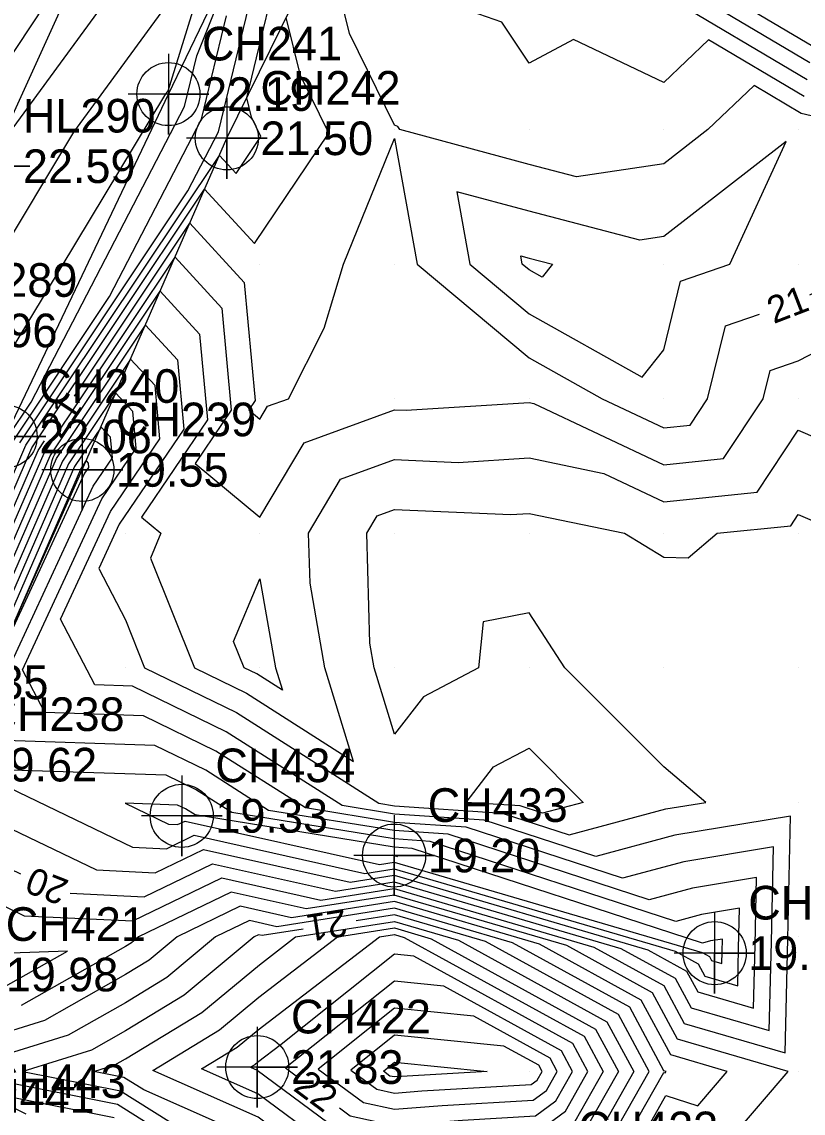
# Model space of a CAD drawing. Extents: x 2531902 to 2533249, y 715219 to 716099.
# Drawn here: x 2532912.3 to 2532970.4, y 715636.9 to 715718 of the extents above; entities that cross this region are included whole.
import ezdxf

# ---------------------------------------------------------------- set-up
doc = ezdxf.new("R2010")
doc.units = 0
for name, color, linetype in [('DTM Contours Major', 7, 'Continuous'), ('DTM Contours Major Text', 7, 'Continuous'), ('DTM Contours Minor', 7, 'Continuous'), ('Exist DTM Breakline', 7, 'Continuous'), ('Exist DTM Breakline Cogo Elevation', 7, 'Continuous'), ('Exist DTM Breakline Cogo Number', 7, 'Continuous'), ('Exist DTM Breakline Cogo Point CELL', 7, 'Continuous'), ('Exist DTM QL2 LIDAR Elevation Point', 7, 'Continuous'), ('Exist DTM Regular Point CELL', 7, 'Continuous'), ('Exist DTM Regular Point Cogo Elevation', 7, 'Continuous'), ('Exist DTM Regular Point Cogo Number', 7, 'Continuous'), ('Exist Roads Soil', 7, 'Continuous'), ('Exist Roads Soil Cogo Elevation', 7, 'Continuous'), ('Exist Roads Soil Cogo Number', 7, 'Continuous'), ('Exist Roads Soil Cogo Point CELL', 7, 'Continuous')]:
    doc.layers.add(name, color=color, linetype=linetype)

msp = doc.modelspace()

# ---------------------------------------------------------------- linework, layer by layer
at = {"layer": 'DTM Contours Major'}
for points in [[(2532970.856, 715697.717), (2532971.795, 715698.205), (2532974.612, 715700), (2532975.748, 715704.252), (2532975.312, 715710), (2532970.212, 715711.204), (2532966.729, 715713.271), (2532963.286, 715710), (2532960, 715707.45), (2532953.513, 715706.487), (2532950, 715707.407), (2532940.393, 715710), (2532940.236, 715710.236), (2532940, 715710.321), (2532936.643, 715717.131), (2532934.885, 715724.299), (2532936.345, 715730.32), (2532939.193, 715737.437), (2532939.431, 715738.162), (2532939.468, 715738.252), (2532945.915, 715753.529), (2532946.046, 715753.783)], [(2532899.316, 715657.77), (2532900.23, 715659.585), (2532902.726, 715664.605), (2532910.99, 715686.54), (2532911.245, 715687.125), (2532912.989, 715689.737), (2532924.401, 715711.724), (2532925.313, 715715.483), (2532928.958, 715724.59), (2532933.286, 715738.587), (2532933.647, 715739.225), (2532933.706, 715739.409), (2532936.096, 715745.292), (2532938.451, 715749.435)], [(2532916.219, 715690.198), (2532924.786, 715703.035), (2532928.831, 715698.645), (2532929.632, 715689.853), (2532929.17, 715689.17), (2532930, 715688.482), (2532930.564, 715689.436), (2532932.112, 715690), (2532934.76, 715695.24), (2532936.217, 715700), (2532940, 715709.336), (2532941.678, 715700), (2532950, 715693.045), (2532955.432, 715690), (2532960, 715687.843), (2532961.957, 715688.043), (2532963.254, 715690), (2532964.586, 715695.414), (2532967.129, 715696.287)], [(2532939.988, 715658.51), (2532933.377, 715659.58), (2532926.732, 715663.815), (2532921.357, 715666.432), (2532914.008, 715666.673), (2532912.354, 715669.857), (2532918.258, 715682.561), (2532920.797, 715686.31), (2532920.547, 715689.049), (2532919.287, 715690.417), (2532915.774, 715685.153), (2532907.66, 715666.555), (2532906.353, 715663.086), (2532903.707, 715657.764), (2532908.498, 715656.48), (2532912.217, 715654.693)], [(2532909.325, 715676.547), (2532913.51, 715686.139), (2532913.998, 715686.871)], [(2532915.893, 715653.241), (2532921.383, 715652.973), (2532926.483, 715655.442), (2532935.606, 715653.401), (2532939.978, 715654.087), (2532956.82, 715649.146), (2532960.86, 715646.926), (2532962.04, 715644.737), (2532967.849, 715643.043), (2532968.012, 715649.614), (2532968.161, 715656.683), (2532961.491, 715655.587), (2532956.938, 715654.36), (2532945.317, 715658.155), (2532939.988, 715658.51)], [(2532930.163, 715650.099), (2532929.898, 715650.158), (2532929.571, 715650), (2532924.378, 715645.678), (2532920, 715643.017), (2532917.483, 715641.592), (2532912.377, 715640), (2532919.647, 715638.57), (2532924.48, 715635.52), (2532929.94, 715633.104), (2532931.756, 715631.756), (2532939.999, 715630), (2532940, 715630), (2532940.001, 715629.999), (2532940.005, 715630), (2532950.352, 715630.619), (2532952.209, 715631.564), (2532955.506, 715633.97), (2532958.913, 715640), (2532956.632, 715644.23), (2532946.757, 715649.657), (2532939.991, 715651.642), (2532937.153, 715651.196)], [(2532933.202, 715650.576), (2532930.163, 715650.099)], [(2532952.405, 715641.534), (2532943.661, 715646.339), (2532940, 715646.706), (2532931.895, 715640.259), (2532932.69, 715639.669)], [(2532935.903, 715637.286), (2532936.697, 715636.697), (2532940, 715635.993), (2532945.045, 715636.386), (2532950.474, 715636.702), (2532951.996, 715637.813), (2532953.232, 715640), (2532952.405, 715641.534)]]:
    msp.add_lwpolyline(points, dxfattribs=at)
at = {"layer": 'DTM Contours Minor'}
for points in [[(2532910.784, 715692.397), (2532922.922, 715712.526), (2532923.186, 715712.886), (2532930.858, 715737.702)], [(2532909.836, 715712.944), (2532918.233, 715725.627)], [(2532910.432, 715708.479), (2532922.688, 715725.206)], [(2532909.991, 715680.544), (2532912.604, 715686.533), (2532926.986, 715708.082), (2532928.227, 715706.735), (2532930.072, 715709.483), (2532929.367, 715710.913), (2532929.014, 715712.352), (2532931.932, 715724.385)], [(2532912.151, 715686.73), (2532924.64, 715705.444), (2532926.914, 715709.823), (2532929.726, 715721.418)], [(2532963.24, 715720.866), (2532971.094, 715716.205), (2532977.267, 715714.747), (2532984.741, 715709.391), (2532990.644, 715701.611), (2532998.38, 715700), (2533000, 715697.965), (2533001.452, 715698.548), (2533002.138, 715700), (2533002.477, 715702.477), (2533000, 715701.768), (2532998.808, 715709.695)], [(2532970.433, 715712.454), (2532963.332, 715716.668), (2532960, 715713.502), (2532953.309, 715716.691), (2532950, 715714.929), (2532947.976, 715717.976), (2532942.283, 715720)], [(2532970.653, 715713.705), (2532960.031, 715720.008)], [(2532970.873, 715714.955), (2532961.635, 715720.437)], [(2532909.658, 715678.546), (2532913.057, 715686.336), (2532925.886, 715705.559), (2532929.597, 715701.531), (2532935.113, 715709.745), (2532933.005, 715714.022), (2532931.949, 715718.326)], [(2532910.319, 715700.108), (2532916.168, 715709.807), (2532922.937, 715719.046)], [(2532911.698, 715686.927), (2532918.814, 715697.59), (2532925.658, 715710.774), (2532927.519, 715718.451)], [(2532961.256, 715698.744), (2532964.917, 715700), (2532969.109, 715709.109), (2532960, 715702.041), (2532958.223, 715701.777), (2532950, 715703.93), (2532944.617, 715705.383), (2532945.585, 715700), (2532950, 715696.31), (2532958.398, 715691.602), (2532960, 715693.636), (2532961.256, 715698.744)], [(2532908.992, 715674.549), (2532913.962, 715685.942), (2532923.687, 715700.512), (2532927.174, 715696.726), (2532927.865, 715689.144), (2532925.184, 715685.184), (2532930, 715681.188), (2532933.277, 715686.723), (2532940, 715689.175), (2532940.864, 715689.136), (2532950, 715689.722), (2532950.351, 715689.649), (2532960, 715685.094), (2532964.451, 715685.549), (2532967.402, 715690), (2532967.915, 715692.085), (2532970, 715692.801), (2532974.739, 715695.261)], [(2532950, 715699.575), (2532949.491, 715700), (2532949.38, 715700.62), (2532950, 715700.453), (2532951.73, 715700), (2532950.968, 715699.032), (2532950, 715699.575)], [(2532908.659, 715672.55), (2532914.415, 715685.745), (2532922.587, 715697.988), (2532925.517, 715694.807), (2532926.098, 715688.436), (2532921.197, 715681.197), (2532922.639, 715680), (2532921.857, 715678.143), (2532925.129, 715670), (2532929.003, 715668.114), (2532936.954, 715663.046), (2532934.823, 715670), (2532933.72, 715676.28), (2532933.615, 715680), (2532935.99, 715684.01), (2532940, 715685.473), (2532944.739, 715685.261), (2532950, 715685.599), (2532955.56, 715684.44), (2532960, 715682.344), (2532966.946, 715683.054), (2532970, 715687.661), (2532974.133, 715685.867)], [(2532908.326, 715670.552), (2532914.868, 715685.548), (2532921.487, 715695.464), (2532923.86, 715692.888), (2532924.331, 715687.727), (2532919.549, 715680.664), (2532918.018, 715677.371), (2532920, 715673.555), (2532921.428, 715670), (2532928.246, 715666.681), (2532938.843, 715659.927), (2532939.998, 715659.74), (2532947.988, 715659.207), (2532952.981, 715657.577), (2532960.164, 715659.514), (2532963.124, 715660), (2532960, 715662.648), (2532952.654, 715670), (2532950, 715674.096), (2532946.583, 715673.417), (2532946.246, 715670), (2532942.152, 715667.848), (2532940, 715665.062), (2532938.487, 715670), (2532938.165, 715671.835), (2532937.934, 715680), (2532938.703, 715681.297), (2532940, 715681.771), (2532948.613, 715681.387), (2532950, 715681.475), (2532957.08, 715680), (2532960, 715678.232), (2532961.831, 715678.169), (2532963.968, 715680), (2532969.44, 715680.56), (2532970, 715681.404), (2532973.235, 715680)], [(2532939.993, 715659.125), (2532936.11, 715659.753), (2532927.489, 715665.248), (2532920.516, 715668.643), (2532917.721, 715668.734), (2532915.186, 715673.614), (2532918.903, 715681.612), (2532922.564, 715687.019), (2532922.204, 715690.969), (2532920.387, 715692.941), (2532915.321, 715685.35), (2532907.993, 715668.553)], [(2532909.522, 715666.101), (2532917.613, 715683.51), (2532919.03, 715685.602), (2532918.89, 715687.13), (2532918.187, 715687.893), (2532916.227, 715684.956), (2532907.327, 715664.556)], [(2532910.124, 715669.732), (2532916.68, 715684.759), (2532917.088, 715685.37), (2532917.234, 715685.211), (2532917.263, 715684.893), (2532916.968, 715684.458), (2532910.124, 715669.732)], [(2532929.76, 715669.547), (2532928.829, 715670), (2532928.042, 715671.958), (2532930, 715676.602), (2532931.16, 715670), (2532931.672, 715668.328), (2532929.76, 715669.547)], [(2532939.983, 715657.895), (2532930.644, 715659.406), (2532925.975, 715662.382), (2532922.198, 715664.221), (2532910.296, 715664.611)], [(2532949.324, 715659.733), (2532945.324, 715660), (2532947.361, 715662.639), (2532950, 715664.026), (2532954.023, 715660), (2532951.002, 715659.185), (2532949.324, 715659.733)], [(2532939.978, 715657.28), (2532927.911, 715659.233), (2532925.217, 715660.95), (2532923.039, 715662.01), (2532908.438, 715662.489), (2532920.53, 715656.678), (2532923.05, 715656.555), (2532925.116, 715657.556), (2532937.784, 715654.722), (2532939.973, 715655.065), (2532960.845, 715648.942), (2532962.551, 715648.005), (2532963.049, 715647.081), (2532965.501, 715646.365), (2532965.57, 715649.139), (2532965.633, 715652.123), (2532962.817, 715651.661), (2532960.895, 715651.143), (2532942.647, 715657.102), (2532939.978, 715657.28)], [(2532939.973, 715656.665), (2532925.178, 715659.06), (2532924.46, 715659.517), (2532923.88, 715659.799), (2532919.992, 715659.927), (2532923.212, 715658.379), (2532923.883, 715658.346), (2532924.433, 715658.613), (2532938.872, 715655.382), (2532939.97, 715655.554), (2532962.858, 715648.84), (2532963.396, 715648.544), (2532963.553, 715648.252), (2532964.327, 715648.027), (2532964.349, 715648.902), (2532964.369, 715649.843), (2532963.48, 715649.698), (2532962.874, 715649.534), (2532941.311, 715656.576), (2532939.973, 715656.665)], [(2532907.719, 715659.845), (2532917.848, 715654.977), (2532922.217, 715654.764), (2532925.8, 715656.499), (2532936.695, 715654.061), (2532939.976, 715654.576), (2532958.833, 715649.044), (2532961.705, 715647.465), (2532962.544, 715645.909), (2532966.675, 715644.704), (2532966.791, 715649.376), (2532966.897, 715654.403), (2532962.154, 715653.624), (2532958.917, 715652.751), (2532943.982, 715657.628), (2532939.983, 715657.895)], [(2532909.278, 715653.116), (2532912.484, 715651.575), (2532920.55, 715651.182), (2532927.166, 715654.386), (2532934.518, 715652.74), (2532939.981, 715653.598), (2532954.808, 715649.248), (2532960.014, 715646.387), (2532961.535, 715643.566), (2532969.024, 715641.381), (2532969.233, 715649.851), (2532969.425, 715658.962), (2532960.827, 715657.551), (2532954.959, 715655.968), (2532946.653, 715658.681), (2532939.993, 715659.125)], [(2532940.23, 715655.966), (2532939.976, 715656.049), (2532939.968, 715656.05), (2532939.82, 715656.074), (2532939.961, 715656.042), (2532939.968, 715656.043), (2532940.23, 715655.966)], [(2532956.91, 715632.432), (2532960.171, 715638.204), (2532962.545, 715637.455), (2532964.717, 715640), (2532960.526, 715641.223), (2532958.323, 715645.308), (2532950.782, 715649.453), (2532939.986, 715652.62), (2532932.34, 715651.42), (2532928.532, 715652.272), (2532923.84, 715650), (2532921.756, 715648.266), (2532920, 715647.199), (2532913.994, 715643.798), (2532909.535, 715642.408)], [(2532964.985, 715635.015), (2532969.239, 715640), (2532961.031, 715642.394), (2532959.169, 715645.848), (2532952.795, 715649.35), (2532939.983, 715653.109), (2532933.429, 715652.08), (2532927.849, 715653.329), (2532920.974, 715650), (2532920.445, 715649.56), (2532920, 715649.289), (2532912.249, 715644.902)], [(2532956.208, 715633.201), (2532960.007, 715639.925), (2532960.106, 715639.894), (2532960.196, 715640), (2532960.022, 715640.051), (2532957.478, 715644.769), (2532948.77, 715649.555), (2532939.989, 715652.131), (2532931.252, 715650.759)], [(2532931.252, 715650.759), (2532929.215, 715651.215), (2532926.705, 715650), (2532923.067, 715646.972), (2532920, 715645.108), (2532915.738, 715642.695), (2532909.835, 715640.855), (2532905.327, 715643.664), (2532909.804, 715639.695), (2532910.56, 715639.319), (2532919.402, 715637.58), (2532927.586, 715632.414)], [(2532939.994, 715651.153), (2532944.745, 715649.759), (2532955.787, 715643.691), (2532957.777, 715640), (2532954.804, 715634.738), (2532951.14, 715632.064), (2532951.081, 715632.061), (2532940, 715631.198), (2532932.744, 715632.744), (2532929.906, 715634.85), (2532921.375, 715638.625), (2532919.892, 715639.561), (2532917.66, 715640), (2532919.227, 715640.489), (2532920, 715640.926), (2532925.689, 715644.384), (2532929.957, 715647.936), (2532932.651, 715650), (2532939.994, 715651.153)], [(2532939.996, 715650.664), (2532942.732, 715649.861), (2532954.941, 715643.152), (2532956.641, 715640), (2532954.102, 715635.507), (2532950.973, 715633.224), (2532949.572, 715633.142), (2532940, 715632.397), (2532933.732, 715633.732), (2532929.872, 715636.597), (2532922.027, 715640.067), (2532927, 715643.09), (2532929.907, 715645.509), (2532935.768, 715650), (2532939.996, 715650.664)], [(2532939.999, 715650.175), (2532940.719, 715649.963), (2532954.096, 715642.612), (2532955.504, 715640), (2532953.4, 715636.276), (2532950.807, 715634.383), (2532948.063, 715634.223), (2532940, 715633.596), (2532934.721, 715634.721), (2532929.838, 715638.343), (2532925.667, 715640.189), (2532928.311, 715641.796), (2532929.856, 715643.082), (2532938.886, 715650), (2532939.999, 715650.175)], [(2532915.694, 715648.943), (2532909.36, 715648.713), (2532905.093, 715647.91), (2532908.935, 715645.516), (2532910.504, 715646.005), (2532915.694, 715648.943)], [(2532953.25, 715642.073), (2532941.432, 715648.568), (2532940, 715648.711), (2532931.576, 715642.011), (2532929.806, 715640.655), (2532929.621, 715640.501), (2532929.306, 715640.31), (2532929.804, 715640.089), (2532935.709, 715635.709), (2532940, 715634.794), (2532946.554, 715635.304), (2532950.64, 715635.543), (2532952.698, 715637.045), (2532954.368, 715640), (2532953.25, 715642.073)], [(2532951.559, 715640.995), (2532945.889, 715644.111), (2532940, 715644.7), (2532934.319, 715640.182), (2532937.685, 715637.685), (2532940, 715637.191), (2532943.536, 715637.467), (2532950.307, 715637.862), (2532951.295, 715638.582), (2532952.096, 715640), (2532951.559, 715640.995)], [(2532950.714, 715640.455), (2532948.118, 715641.882), (2532940, 715642.694), (2532936.744, 715640.104), (2532938.673, 715638.673), (2532940, 715638.39), (2532942.027, 715638.548), (2532950.141, 715639.021), (2532950.593, 715639.351), (2532950.959, 715640), (2532950.714, 715640.455)], [(2532939.661, 715639.661), (2532939.168, 715640.027), (2532940, 715640.688), (2532946.881, 715640), (2532940.518, 715639.629), (2532940, 715639.589), (2532939.661, 715639.661)], [(2532909.09, 715638.585), (2532912.594, 715636.841)], [(2532911.577, 715638.08), (2532919.158, 715636.589)]]:
    msp.add_lwpolyline(points, dxfattribs=at)
at = {"layer": 'Exist DTM Breakline'}
for points in [[(2532886.275, 715647.711), (2532887.831, 715646.823), (2532890.152, 715647.097), (2532894.459, 715651.173), (2532901.375, 715665.171), (2532911.098, 715687.189), (2532923.196, 715712.636), (2532936.336, 715739.896), (2532954.94, 715777.133), (2532972.649, 715814.175), (2532988.133, 715846.379), (2533005.236, 715879.474), (2533025.701, 715915.803), (2533049.322, 715952.267)], [(2532892.987, 715644.659), (2532898.123, 715649.312), (2532907.034, 715662.801), (2532916.799, 715684.707), (2532927.539, 715709.351), (2532941.275, 715737.303), (2532958.469, 715775.089), (2532977.032, 715811.003), (2532993.183, 715843.422), (2533009.96, 715876.258), (2533030.503, 715912.872), (2533054.575, 715948.316)]]:
    msp.add_lwpolyline(points, dxfattribs=at)
at = {"layer": 'Exist DTM Breakline Cogo Point CELL'}
for points in [[(2532923.196, 715715.636), (2532923.196, 715709.636), (2532923.196, 715712.636), (2532926.196, 715712.636), (2532920.196, 715712.636)], [(2532927.539, 715712.351), (2532927.539, 715706.351), (2532927.539, 715709.351), (2532930.539, 715709.351), (2532924.539, 715709.351)], [(2532911.098, 715690.189), (2532911.098, 715684.189), (2532911.098, 715687.189), (2532914.098, 715687.189), (2532908.098, 715687.189)], [(2532916.799, 715687.707), (2532916.799, 715681.707), (2532916.799, 715684.707), (2532919.799, 715684.707), (2532913.799, 715684.707)]]:
    msp.add_lwpolyline(points, dxfattribs=at)
for centre in [(2532923.196, 715712.636), (2532927.539, 715709.351), (2532911.098, 715687.189), (2532916.799, 715684.707)]:
    msp.add_circle(centre, 2.344, dxfattribs=at)
at = {"layer": 'Exist DTM QL2 LIDAR Elevation Point'}
for p, q in [((2532940, 715710), (2532940, 715710)), ((2532950, 715710), (2532950, 715710)), ((2532960, 715710), (2532960, 715710)), ((2532970, 715710), (2532970, 715710)), ((2532930, 715700), (2532930, 715700)), ((2532940, 715700), (2532940, 715700)), ((2532950, 715700), (2532950, 715700)), ((2532960, 715700), (2532960, 715700)), ((2532970, 715700), (2532970, 715700)), ((2532930, 715690), (2532930, 715690)), ((2532940, 715690), (2532940, 715690)), ((2532950, 715690), (2532950, 715690)), ((2532960, 715690), (2532960, 715690)), ((2532970, 715690), (2532970, 715690)), ((2532920, 715680), (2532920, 715680)), ((2532930, 715680), (2532930, 715680)), ((2532940, 715680), (2532940, 715680)), ((2532950, 715680), (2532950, 715680)), ((2532960, 715680), (2532960, 715680)), ((2532970, 715680), (2532970, 715680)), ((2532920, 715670), (2532920, 715670)), ((2532930, 715670), (2532930, 715670)), ((2532940, 715670), (2532940, 715670)), ((2532950, 715670), (2532950, 715670)), ((2532960, 715670), (2532960, 715670)), ((2532970, 715670), (2532970, 715670)), ((2532940, 715660), (2532940, 715660)), ((2532950, 715660), (2532950, 715660)), ((2532960, 715660), (2532960, 715660)), ((2532970, 715660), (2532970, 715660)), ((2532920, 715650), (2532920, 715650)), ((2532930, 715650), (2532930, 715650)), ((2532940, 715650), (2532940, 715650)), ((2532970, 715650), (2532970, 715650)), ((2532920, 715640), (2532920, 715640)), ((2532940, 715640), (2532940, 715640)), ((2532950, 715640), (2532950, 715640)), ((2532960, 715640), (2532960, 715640)), ((2532970, 715640), (2532970, 715640))]:
    msp.add_line(p, q, dxfattribs=at)
at = {"layer": 'Exist DTM Regular Point CELL'}
for points in [[(2532924.186, 715661.997), (2532924.186, 715655.997), (2532924.186, 715658.997), (2532927.186, 715658.997), (2532921.186, 715658.997)], [(2532939.968, 715659.046), (2532939.968, 715653.046), (2532939.968, 715656.046), (2532942.968, 715656.046), (2532936.968, 715656.046)], [(2532963.786, 715651.792), (2532963.786, 715645.792), (2532963.786, 715648.792), (2532966.786, 715648.792), (2532960.786, 715648.792)], [(2532929.799, 715643.326), (2532929.799, 715637.326), (2532929.799, 715640.326), (2532932.799, 715640.326), (2532926.799, 715640.326)]]:
    msp.add_lwpolyline(points, dxfattribs=at)
for centre in [(2532924.186, 715658.997), (2532939.968, 715656.046), (2532963.786, 715648.792), (2532929.799, 715640.326)]:
    msp.add_circle(centre, 2.344, dxfattribs=at)
at = {"layer": 'Exist Roads Soil'}
msp.add_lwpolyline([(2532882.435, 715649.375), (2532884.446, 715653.582), (2532893.832, 715673.236), (2532904.082, 715695.07), (2532909.886, 715707.279), (2532923.655, 715737.545), (2532935.371, 715761.586), (2532947.639, 715787.122), (2532960.723, 715812.473), (2532979.299, 715846.297), (2532995.343, 715875.457), (2533008.573, 715897.69), (2533027.701, 715928.616), (2533038.596, 715945.654), (2533044.798, 715955.275)], dxfattribs=at)
at = {"layer": 'Exist Roads Soil Cogo Point CELL'}
msp.add_lwpolyline([(2532909.886, 715704.279), (2532909.886, 715710.279), (2532909.886, 715707.279), (2532912.886, 715707.279), (2532906.886, 715707.279)], dxfattribs=at)

# ---------------------------------------------------------------- texts
at = {"layer": 'DTM Contours Major Text'}
for s, rotation, p in [('21', 20.99024, (2532968.173, 715695.54)), ('21', 56.28006, (2532915.223, 715686.905)), ('20', 158.44069, (2532915.903, 715654.158)), ('21', 188.92307, (2532936.298, 715652.074)), ('22', 323.4279, (2532932.392, 715638.645))]:
    msp.add_text(s, height=2, rotation=rotation, dxfattribs=at).set_placement(p)
at = {"layer": 'Exist DTM Breakline Cogo Elevation'}
for s, p in [('22.19', (2532925.696, 715711.386)), ('21.50', (2532930.039, 715708.101)), ('22.06', (2532913.598, 715685.939)), ('19.55', (2532919.299, 715683.457)), ('19.62', (2532909.534, 715661.551))]:
    msp.add_text(s, height=2.5, dxfattribs=at).set_placement(p)
at = {"layer": 'Exist DTM Breakline Cogo Number'}
for s, p in [('CH241', (2532925.696, 715715.136)), ('CH242', (2532930.039, 715711.851)), ('CH240', (2532913.598, 715689.689)), ('CH239', (2532919.299, 715687.207)), ('CH235', (2532903.875, 715667.671)), ('CH238', (2532909.534, 715665.301)), ('CH443', (2532909.623, 715638.026)), ('CH441', (2532907.307, 715636.938))]:
    msp.add_text(s, height=2.5, dxfattribs=at).set_placement(p)
at = {"layer": 'Exist DTM Regular Point Cogo Elevation'}
for s, p in [('19.33', (2532926.686, 715657.747)), ('19.20', (2532942.468, 715654.796)), ('19.31', (2532966.286, 715647.542)), ('19.98', (2532911.11, 715645.953)), ('21.83', (2532932.299, 715639.076))]:
    msp.add_text(s, height=2.5, dxfattribs=at).set_placement(p)
at = {"layer": 'Exist DTM Regular Point Cogo Number'}
for s, p in [('CH434', (2532926.686, 715661.497)), ('CH433', (2532942.468, 715658.546)), ('CH432', (2532966.286, 715651.292)), ('CH421', (2532911.11, 715649.703)), ('CH422', (2532932.299, 715642.826)), ('CH423', (2532953.647, 715634.514))]:
    msp.add_text(s, height=2.5, dxfattribs=at).set_placement(p)
at = {"layer": 'Exist Roads Soil Cogo Elevation'}
for s, p in [('22.59', (2532912.386, 715706.029)), ('22.96', (2532906.582, 715693.82))]:
    msp.add_text(s, height=2.5, dxfattribs=at).set_placement(p)
at = {"layer": 'Exist Roads Soil Cogo Number'}
for s, p in [('HL290', (2532912.386, 715709.779)), ('HL289', (2532906.582, 715697.57))]:
    msp.add_text(s, height=2.5, dxfattribs=at).set_placement(p)

doc.saveas('drawing.dxf')
